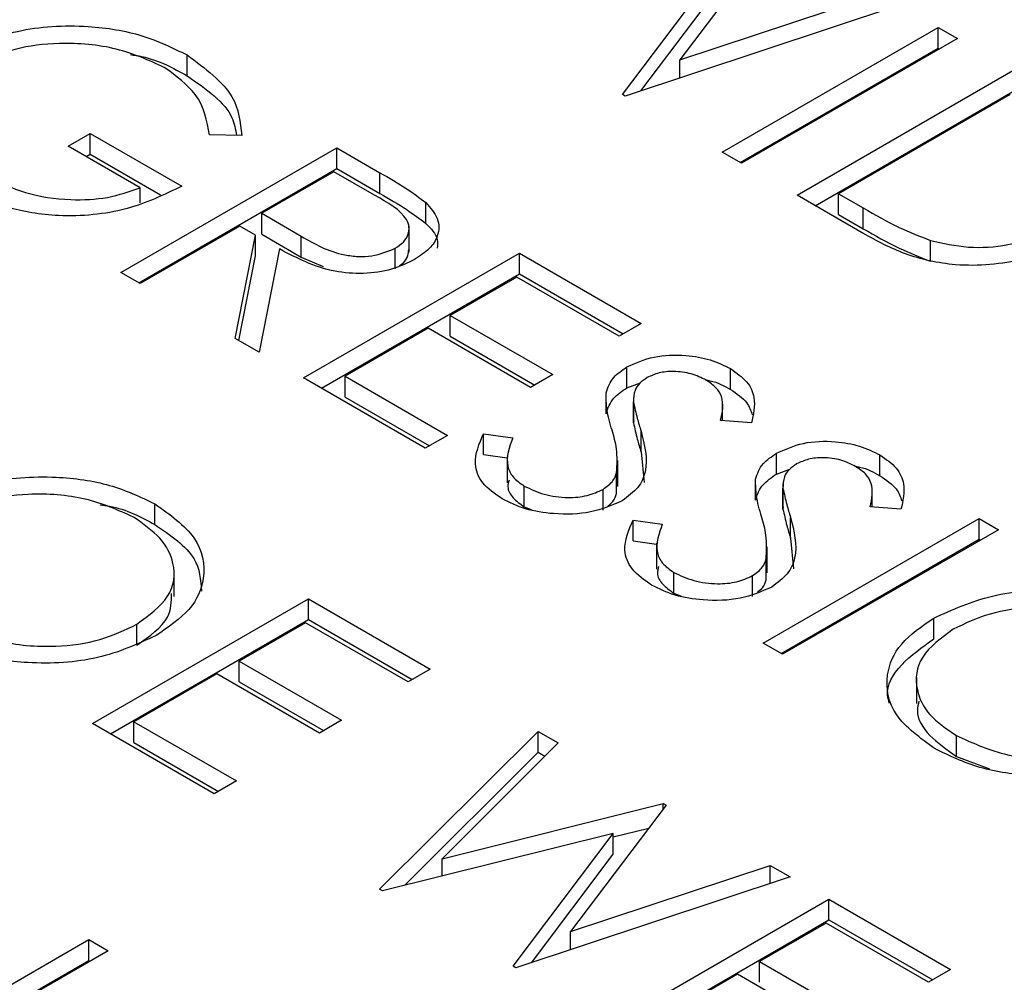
# Model space of a CAD drawing. Header units: inches. Extents: x 1802 to 2468, y -208 to -72.
# Tile 486 of 595: x 2222.036 to 2222.422, y -87.31 to -86.931. Entities that reach past the tile are written whole.
import ezdxf

# ---------------------------------------------------------------- set-up
doc = ezdxf.new("R2010")
doc.units = ezdxf.units.IN
doc.header["$LTSCALE"] = 0.5
doc.header["$MEASUREMENT"] = 0
doc.layers.add('DST-M-S', color=53, linetype='Continuous')

msp = doc.modelspace()

# ---------------------------------------------------------------- linework, layer by layer
at = {"layer": 'DST-M-S', "linetype": 'Continuous', "lineweight": 25}
for p, q in [((2222.33253, -86.89749), (2222.29497, -86.94716)), ((2222.27243, -86.96077), (2222.31179, -86.90856)), ((2222.27965, -86.95936), (2222.31179, -86.91673)), ((2222.29497, -86.94716), (2222.37346, -86.92112)), ((2222.38125, -86.92562), (2222.27351, -86.96139)), ((2222.31162, -86.98339), (2222.39648, -86.93441)), ((2222.39648, -86.93441), (2222.40409, -86.9388)), ((2222.39648, -86.94257), (2222.39648, -86.93441)), ((2222.40409, -86.9388), (2222.31924, -86.98779)), ((2222.3187, -86.98748), (2222.39648, -86.94257)), ((2222.39648, -86.94257), (2222.39702, -86.94289)), ((2222.10134, -86.95338), (2222.10134, -86.94521)), ((2222.29497, -86.95427), (2222.29497, -86.94716)), ((2222.341, -87.00035), (2222.42585, -86.95136)), ((2222.27351, -86.96139), (2222.27243, -86.96077)), ((2222.34807, -87.00443), (2222.42585, -86.95953)), ((2222.42476, -86.96078), (2222.35731, -86.99972)), ((2222.05462, -86.98104), (2222.06332, -86.97601)), ((2222.06332, -86.97601), (2222.09922, -86.99674)), ((2222.06332, -86.98418), (2222.06332, -86.97601)), ((2222.12281, -86.97684), (2222.1101, -86.97664)), ((2222.0829, -86.99737), (2222.05462, -86.98104)), ((2222.06169, -86.98512), (2222.06332, -86.98418)), ((2222.06332, -86.98418), (2222.09092, -87.00011)), ((2222.07529, -87.03065), (2222.16014, -86.98167)), ((2222.16014, -86.98167), (2222.17712, -86.99147)), ((2222.16014, -86.98983), (2222.16014, -86.98167)), ((2222.31924, -86.98779), (2222.31162, -86.98339)), ((2222.08236, -87.03473), (2222.16014, -86.98983)), ((2222.15905, -86.99109), (2222.13077, -87.00741)), ((2222.17496, -87.00027), (2222.15905, -86.99109)), ((2222.16014, -86.98983), (2222.17712, -86.99963)), ((2222.17712, -86.99963), (2222.17712, -86.99147)), ((2222.0829, -87.00338), (2222.0829, -86.99737)), ((2222.36729, -87.01553), (2222.341, -87.00035)), ((2222.35731, -86.99972), (2222.36705, -87.00534)), ((2222.35731, -87.00789), (2222.35731, -86.99972)), ((2222.19519, -87.0114), (2222.19519, -87.00323)), ((2222.13077, -87.00741), (2222.14618, -87.01645)), ((2222.13077, -87.01558), (2222.13077, -87.00741)), ((2222.35731, -87.00789), (2222.36705, -87.01351)), ((2222.36705, -87.01351), (2222.36705, -87.00534)), ((2222.12206, -87.01244), (2222.0829, -87.03505)), ((2222.12825, -87.01601), (2222.12206, -87.01244)), ((2222.18856, -87.02264), (2222.18856, -87.01244)), ((2222.12026, -87.05661), (2222.12825, -87.01601)), ((2222.12825, -87.02418), (2222.12825, -87.01601)), ((2222.13077, -87.01558), (2222.14618, -87.02462)), ((2222.14618, -87.02462), (2222.14618, -87.01645)), ((2222.39347, -87.02627), (2222.39347, -87.0181)), ((2222.1217, -87.05745), (2222.12825, -87.02418)), ((2222.13767, -87.02145), (2222.12968, -87.06205)), ((2222.14708, -87.0721), (2222.23194, -87.02311)), ((2222.18315, -87.0293), (2222.18315, -87.02113)), ((2222.23194, -87.02311), (2222.2798, -87.05075)), ((2222.23194, -87.03128), (2222.23194, -87.02311)), ((2222.14618, -87.02462), (2222.15485, -87.02831)), ((2222.0829, -87.03505), (2222.07529, -87.03065)), ((2222.15416, -87.07618), (2222.23194, -87.03128)), ((2222.23194, -87.03128), (2222.27273, -87.05483)), ((2222.23085, -87.03253), (2222.20474, -87.04761)), ((2222.2711, -87.05577), (2222.23085, -87.03253)), ((2222.20474, -87.04761), (2222.24499, -87.07084)), ((2222.20474, -87.05577), (2222.20474, -87.04761)), ((2222.2798, -87.05075), (2222.2711, -87.05577)), ((2222.19604, -87.05263), (2222.1634, -87.07147)), ((2222.23629, -87.07587), (2222.19604, -87.05263)), ((2222.12968, -87.06205), (2222.12026, -87.05661)), ((2222.20474, -87.05577), (2222.23792, -87.07493)), ((2222.27414, -87.076), (2222.27414, -87.06783)), ((2222.31485, -87.07663), (2222.31485, -87.06847)), ((2222.19495, -87.09973), (2222.14708, -87.0721)), ((2222.1634, -87.07147), (2222.20365, -87.09471)), ((2222.1634, -87.07964), (2222.1634, -87.07147)), ((2222.24499, -87.07084), (2222.23629, -87.07587)), ((2222.27414, -87.076), (2222.2795, -87.07404)), ((2222.26597, -87.08619), (2222.26597, -87.07803)), ((2222.1634, -87.07964), (2222.19658, -87.09879)), ((2222.27674, -87.07979), (2222.27674, -87.08999)), ((2222.27674, -87.08974), (2222.27674, -87.08158)), ((2222.31176, -87.08891), (2222.31176, -87.08196)), ((2222.27685, -87.08898), (2222.27674, -87.08974)), ((2222.3231, -87.08981), (2222.31099, -87.08885)), ((2222.2797, -87.1012), (2222.2797, -87.09304)), ((2222.20365, -87.09471), (2222.19495, -87.09973)), ((2222.21785, -87.09405), (2222.22932, -87.09571)), ((2222.21785, -87.10222), (2222.21785, -87.09405)), ((2222.2797, -87.1012), (2222.28088, -87.11318)), ((2222.21785, -87.10222), (2222.22709, -87.10355)), ((2222.22709, -87.10314), (2222.22709, -87.11335)), ((2222.27055, -87.11475), (2222.27055, -87.10454)), ((2222.33289, -87.10991), (2222.33289, -87.10174)), ((2222.3736, -87.11055), (2222.3736, -87.10238)), ((2222.33289, -87.10991), (2222.33824, -87.10795)), ((2222.2701, -87.11752), (2222.2701, -87.10936)), ((2222.32471, -87.1201), (2222.32471, -87.11194)), ((2222.23381, -87.12279), (2222.23381, -87.11463)), ((2222.26481, -87.12409), (2222.26481, -87.11592)), ((2222.33548, -87.1137), (2222.33548, -87.12391)), ((2222.33549, -87.12366), (2222.33549, -87.11549)), ((2222.3705, -87.12282), (2222.3705, -87.11587)), ((2222.08861, -87.12972), (2222.08861, -87.12155)), ((2222.23381, -87.12279), (2222.23676, -87.12398)), ((2222.33559, -87.12289), (2222.33549, -87.12366)), ((2222.38184, -87.12372), (2222.36974, -87.12276)), ((2222.27659, -87.12796), (2222.28806, -87.12962)), ((2222.27659, -87.13613), (2222.27659, -87.12796)), ((2222.32767, -87.17635), (2222.41252, -87.12736)), ((2222.33845, -87.13512), (2222.33845, -87.12695)), ((2222.41252, -87.12736), (2222.42014, -87.13176)), ((2222.41252, -87.13553), (2222.41252, -87.12736)), ((2222.42014, -87.13176), (2222.33528, -87.18074)), ((2222.27659, -87.13613), (2222.28584, -87.13746)), ((2222.33474, -87.18043), (2222.41252, -87.13553)), ((2222.33845, -87.13512), (2222.33962, -87.14709)), ((2222.41252, -87.13553), (2222.41306, -87.13584)), ((2222.28584, -87.13705), (2222.28584, -87.14726)), ((2222.32929, -87.14866), (2222.32929, -87.13846)), ((2222.32884, -87.15144), (2222.32884, -87.14327)), ((2222.09627, -87.15796), (2222.09627, -87.14776)), ((2222.29255, -87.1567), (2222.29255, -87.14854)), ((2222.32356, -87.158), (2222.32356, -87.14983)), ((2222.06414, -87.20791), (2222.14899, -87.15892)), ((2222.14899, -87.15892), (2222.19685, -87.18655)), ((2222.14899, -87.16709), (2222.14899, -87.15892)), ((2222.29255, -87.1567), (2222.2955, -87.1579)), ((2222.07121, -87.21199), (2222.14899, -87.16709)), ((2222.14899, -87.16709), (2222.18978, -87.19064)), ((2222.39474, -87.17468), (2222.39474, -87.16652)), ((2222.08159, -87.1771), (2222.08159, -87.16894)), ((2222.1479, -87.16834), (2222.12179, -87.18341)), ((2222.18815, -87.19158), (2222.1479, -87.16834)), ((2222.33528, -87.18074), (2222.32767, -87.17635)), ((2222.12179, -87.18341), (2222.16204, -87.20665)), ((2222.12179, -87.19158), (2222.12179, -87.18341)), ((2222.19685, -87.18655), (2222.18815, -87.19158)), ((2222.11309, -87.18844), (2222.08045, -87.20728)), ((2222.15334, -87.21167), (2222.11309, -87.18844)), ((2222.38791, -87.18992), (2222.38791, -87.20013)), ((2222.12179, -87.19158), (2222.15497, -87.21073)), ((2222.112, -87.23554), (2222.06414, -87.20791)), ((2222.08045, -87.20728), (2222.1207, -87.23051)), ((2222.08045, -87.21544), (2222.08045, -87.20728)), ((2222.16204, -87.20665), (2222.15334, -87.21167)), ((2222.177, -87.27306), (2222.23928, -87.21105)), ((2222.23928, -87.21105), (2222.24715, -87.21559)), ((2222.23928, -87.21921), (2222.23928, -87.21105)), ((2222.40365, -87.22084), (2222.40365, -87.21267)), ((2222.08045, -87.21544), (2222.11363, -87.2346)), ((2222.24715, -87.21559), (2222.20153, -87.2611)), ((2222.18673, -87.27154), (2222.23928, -87.21921)), ((2222.23928, -87.21921), (2222.24197, -87.22076)), ((2222.40365, -87.22084), (2222.41657, -87.22577)), ((2222.1207, -87.23051), (2222.112, -87.23554)), ((2222.20153, -87.2611), (2222.28846, -87.23943)), ((2222.28956, -87.24007), (2222.25199, -87.28974)), ((2222.28846, -87.23943), (2222.28956, -87.24007)), ((2222.28846, -87.24153), (2222.28846, -87.23943)), ((2222.26882, -87.25114), (2222.17809, -87.27369)), ((2222.22946, -87.30334), (2222.26882, -87.25114)), ((2222.26882, -87.25249), (2222.2828, -87.24901)), ((2222.26882, -87.2593), (2222.26882, -87.25114)), ((2222.23668, -87.30193), (2222.26882, -87.2593)), ((2222.20153, -87.26786), (2222.20153, -87.2611)), ((2222.25199, -87.28974), (2222.33049, -87.2637)), ((2222.33049, -87.2637), (2222.33828, -87.26819)), ((2222.33049, -87.27078), (2222.33049, -87.2637)), ((2222.33828, -87.26819), (2222.23054, -87.30397)), ((2222.17809, -87.27369), (2222.177, -87.27306)), ((2222.26865, -87.32597), (2222.35351, -87.27699)), ((2222.35351, -87.27699), (2222.40137, -87.30462)), ((2222.35351, -87.28515), (2222.35351, -87.27699)), ((2222.27572, -87.33005), (2222.35351, -87.28515)), ((2222.35242, -87.28641), (2222.32631, -87.30148)), ((2222.39267, -87.30964), (2222.35242, -87.28641)), ((2222.35351, -87.28515), (2222.3943, -87.3087)), ((2222.25199, -87.29685), (2222.25199, -87.28974)), ((2221.97792, -87.34183), (2222.06278, -87.29284)), ((2222.06278, -87.29284), (2222.07039, -87.29724)), ((2222.06278, -87.30101), (2222.06278, -87.29284)), ((2222.07039, -87.29724), (2222.03558, -87.31734)), ((2221.985, -87.34591), (2222.06278, -87.30101)), ((2222.06278, -87.30101), (2222.06332, -87.30132)), ((2222.32631, -87.30148), (2222.36656, -87.32471)), ((2222.32631, -87.30964), (2222.32631, -87.30148)), ((2222.23054, -87.30397), (2222.22946, -87.30334)), ((2222.31761, -87.3065), (2222.28497, -87.32534)), ((2222.35786, -87.32974), (2222.31761, -87.3065)), ((2222.40137, -87.30462), (2222.39267, -87.30964))]:
    msp.add_line(p, q, dxfattribs=at)
for points, knots in [([(2222.01114, -86.94459), (2222.01862, -86.94124), (2222.0336, -86.93453), (2222.06072, -86.93296), (2222.08438, -86.93688), (2222.09569, -86.94243), (2222.10134, -86.94521)], [0, 0, 0, 0, 0.27959, 0.559072, 0.779411, 1, 1, 1, 1]), ([(2222.09239, -86.95009), (2222.08637, -86.94737), (2222.07433, -86.94193), (2222.05273, -86.93992), (2222.03319, -86.94231), (2222.02379, -86.94663), (2222.01909, -86.94879)], [0, 0, 0, 0, 0.279847, 0.559555, 0.779847, 1, 1, 1, 1]), ([(2222.07906, -86.94505), (2222.08059, -86.94528), (2222.08926, -86.94663), (2222.09588, -86.95033), (2222.10134, -86.95338)], [0, 0, 0, 0, 0.1760462, 1, 1, 1, 1]), ([(2222.10134, -86.94521), (2222.10841, -86.95045), (2222.12107, -86.95984), (2222.12228, -86.97163), (2222.12281, -86.97684)], [0, 0, 0, 0, 0.558579, 1, 1, 1, 1]), ([(2222.1101, -86.97664), (2222.10917, -86.97112), (2222.1075, -86.96126), (2222.09701, -86.9535), (2222.09239, -86.95009)], [0, 0, 0, 0, 0.55984, 1, 1, 1, 1]), ([(2222.10134, -86.95338), (2222.10879, -86.95854), (2222.11893, -86.96558), (2222.12036, -86.97445), (2222.12074, -86.97681)], [0, 0, 0, 0, 0.733897, 1, 1, 1, 1]), ([(2222.02304, -86.99295), (2222.02775, -86.99528), (2222.03717, -86.99995), (2222.05423, -87.00251), (2222.0704, -87.00178), (2222.07873, -86.99884), (2222.0829, -86.99737)], [0, 0, 0, 0, 0.280254, 0.559912, 0.779941, 1, 1, 1, 1]), ([(2222.17712, -86.99147), (2222.18074, -86.99354), (2222.18719, -86.99725), (2222.19275, -87.0014), (2222.19519, -87.00323)], [0, 0, 0, 0, 0.5602397, 1, 1, 1, 1]), ([(2222.09922, -86.99674), (2222.09229, -87.00014), (2222.07846, -87.00691), (2222.0526, -87.00945), (2222.02977, -87.0057), (2222.01904, -87.0003), (2222.01367, -86.99759)], [0, 0, 0, 0, 0.280351, 0.559367, 0.779371, 1, 1, 1, 1]), ([(2222.18315, -87.02113), (2222.18431, -87.02036), (2222.18661, -87.01882), (2222.18831, -87.01589), (2222.18879, -87.01285), (2222.18665, -87.00683), (2222.18015, -87.00318), (2222.17496, -87.00027)], [0, 0, 0, 0, 0.125307, 0.250617, 0.375954, 0.501281, 1, 1, 1, 1]), ([(2222.17712, -86.99963), (2222.18074, -87.00171), (2222.18719, -87.00541), (2222.19275, -87.00957), (2222.19519, -87.0114)], [0, 0, 0, 0, 0.5602397, 1, 1, 1, 1]), ([(2222.19519, -87.00323), (2222.19697, -87.00528), (2222.20052, -87.00937), (2222.20041, -87.01591), (2222.19692, -87.02149), (2222.19281, -87.02419), (2222.19075, -87.02554)], [0, 0, 0, 0, 0.279797, 0.5595, 0.779626, 1, 1, 1, 1]), ([(2222.36705, -87.00534), (2222.37161, -87.00799), (2222.37975, -87.01271), (2222.38928, -87.01645), (2222.39347, -87.0181)], [0, 0, 0, 0, 0.560426, 1, 1, 1, 1]), ([(2222.19519, -87.0114), (2222.19715, -87.01344), (2222.2001, -87.01652), (2222.19976, -87.01997), (2222.19964, -87.02113)], [0, 0, 0, 0, 0.663336, 1, 1, 1, 1]), ([(2222.39347, -87.0181), (2222.39834, -87.0192), (2222.40808, -87.0214), (2222.42735, -87.02014), (2222.43792, -87.01525), (2222.44438, -87.01226)], [0, 0, 0, 0, 0.280536, 0.561015, 1, 1, 1, 1]), ([(2222.36705, -87.01351), (2222.37161, -87.01616), (2222.37975, -87.02088), (2222.38928, -87.02462), (2222.39347, -87.02627)], [0, 0, 0, 0, 0.560426, 1, 1, 1, 1]), ([(2222.45197, -87.01667), (2222.44498, -87.01999), (2222.43102, -87.02661), (2222.40485, -87.02904), (2222.38277, -87.02394), (2222.37246, -87.01834), (2222.36729, -87.01553)], [0, 0, 0, 0, 0.280124, 0.559248, 0.778837, 1, 1, 1, 1]), ([(2222.14618, -87.01645), (2222.15141, -87.01945), (2222.15795, -87.0232), (2222.16853, -87.02453), (2222.1758, -87.02422), (2222.18022, -87.02237), (2222.18315, -87.02113)], [0, 0, 0, 0, 0.499827, 0.625498, 0.751208, 1, 1, 1, 1]), ([(2222.19075, -87.02554), (2222.18785, -87.02696), (2222.18204, -87.0298), (2222.17071, -87.03149), (2222.15402, -87.03009), (2222.14441, -87.02501), (2222.13767, -87.02145)], [0, 0, 0, 0, 0.18712, 0.373979, 0.560911, 1, 1, 1, 1]), ([(2222.18483, -87.02802), (2222.18535, -87.02765), (2222.18699, -87.0265), (2222.18827, -87.02424), (2222.18839, -87.02243), (2222.18845, -87.02162)], [0, 0, 0, 0, 0.207022, 0.646979, 1, 1, 1, 1]), ([(2222.27414, -87.06783), (2222.27752, -87.0663), (2222.28428, -87.06325), (2222.29662, -87.06282), (2222.30717, -87.06473), (2222.31229, -87.06722), (2222.31485, -87.06847)], [0, 0, 0, 0, 0.2795526, 0.5587984, 0.7793777, 1, 1, 1, 1]), ([(2222.26597, -87.07803), (2222.26667, -87.07589), (2222.26793, -87.07208), (2222.27225, -87.06913), (2222.27414, -87.06783)], [0, 0, 0, 0, 0.55984, 1, 1, 1, 1]), ([(2222.3053, -87.073), (2222.30344, -87.07208), (2222.29974, -87.07025), (2222.29295, -87.06938), (2222.2866, -87.06991), (2222.28361, -87.07132), (2222.28211, -87.07202)], [0, 0, 0, 0, 0.280274, 0.559931, 0.77992, 1, 1, 1, 1]), ([(2222.31485, -87.06847), (2222.31721, -87.07012), (2222.32193, -87.07343), (2222.32511, -87.08104), (2222.32386, -87.08648), (2222.3231, -87.08981)], [0, 0, 0, 0, 0.27975, 0.559501, 1, 1, 1, 1]), ([(2222.28211, -87.07202), (2222.28103, -87.07276), (2222.27886, -87.07424), (2222.2768, -87.07756), (2222.27676, -87.08005), (2222.27674, -87.08158)], [0, 0, 0, 0, 0.279946, 0.559774, 1, 1, 1, 1]), ([(2222.30503, -87.07289), (2222.30564, -87.07299), (2222.30944, -87.07364), (2222.31238, -87.07527), (2222.31485, -87.07663)], [0, 0, 0, 0, 0.159859, 1, 1, 1, 1]), ([(2222.31099, -87.08885), (2222.31167, -87.08569), (2222.31261, -87.08129), (2222.30951, -87.07583), (2222.3067, -87.07394), (2222.3053, -87.073)], [0, 0, 0, 0, 0.559818, 0.779848, 1, 1, 1, 1]), ([(2222.26597, -87.08619), (2222.26667, -87.08406), (2222.26793, -87.08025), (2222.27225, -87.07729), (2222.27414, -87.076)], [0, 0, 0, 0, 0.55984, 1, 1, 1, 1]), ([(2222.26833, -87.09272), (2222.26752, -87.08999), (2222.26607, -87.08513), (2222.266, -87.08019), (2222.26597, -87.07803)], [0, 0, 0, 0, 0.560413, 1, 1, 1, 1]), ([(2222.31485, -87.07663), (2222.31729, -87.07828), (2222.32161, -87.0812), (2222.32286, -87.08494), (2222.32341, -87.08658)], [0, 0, 0, 0, 0.564272, 1, 1, 1, 1]), ([(2222.27674, -87.08158), (2222.27721, -87.08372), (2222.27805, -87.08756), (2222.2792, -87.09136), (2222.2797, -87.09304)], [0, 0, 0, 0, 0.559906, 1, 1, 1, 1]), ([(2222.27674, -87.08974), (2222.27721, -87.09189), (2222.27805, -87.09572), (2222.2792, -87.09953), (2222.2797, -87.1012)], [0, 0, 0, 0, 0.559906, 1, 1, 1, 1]), ([(2222.2701, -87.10936), (2222.27028, -87.10623), (2222.27061, -87.10065), (2222.26903, -87.09514), (2222.26833, -87.09272)], [0, 0, 0, 0, 0.5594958, 1, 1, 1, 1]), ([(2222.2797, -87.09304), (2222.28108, -87.09838), (2222.283, -87.10583), (2222.2791, -87.11537), (2222.27457, -87.11871), (2222.27231, -87.12039)], [0, 0, 0, 0, 0.560115, 0.780284, 1, 1, 1, 1]), ([(2222.2251, -87.11965), (2222.22228, -87.11766), (2222.21663, -87.11367), (2222.21336, -87.10439), (2222.21614, -87.09797), (2222.21785, -87.09405)], [0, 0, 0, 0, 0.2798798, 0.5596658, 1, 1, 1, 1]), ([(2222.22932, -87.09571), (2222.22797, -87.0994), (2222.22608, -87.10455), (2222.22897, -87.11118), (2222.23219, -87.11348), (2222.23381, -87.11463)], [0, 0, 0, 0, 0.559321, 0.779782, 1, 1, 1, 1]), ([(2222.33289, -87.10174), (2222.33627, -87.10022), (2222.34302, -87.09716), (2222.35536, -87.09673), (2222.36591, -87.09864), (2222.37103, -87.10113), (2222.3736, -87.10238)], [0, 0, 0, 0, 0.279553, 0.558798, 0.779378, 1, 1, 1, 1]), ([(2222.32471, -87.11194), (2222.32542, -87.1098), (2222.32668, -87.10599), (2222.33099, -87.10304), (2222.33289, -87.10174)], [0, 0, 0, 0, 0.55984, 1, 1, 1, 1]), ([(2222.36404, -87.10691), (2222.36219, -87.106), (2222.35848, -87.10416), (2222.35169, -87.1033), (2222.34534, -87.10383), (2222.34235, -87.10523), (2222.34086, -87.10593)], [0, 0, 0, 0, 0.280274, 0.559931, 0.77992, 1, 1, 1, 1]), ([(2222.3736, -87.10238), (2222.37595, -87.10404), (2222.38067, -87.10735), (2222.38385, -87.11495), (2222.3826, -87.12039), (2222.38184, -87.12372)], [0, 0, 0, 0, 0.27975, 0.559501, 1, 1, 1, 1]), ([(2222.34086, -87.10593), (2222.33977, -87.10667), (2222.33761, -87.10816), (2222.33554, -87.11147), (2222.33551, -87.11396), (2222.33549, -87.11549)], [0, 0, 0, 0, 0.279946, 0.559774, 1, 1, 1, 1]), ([(2222.36377, -87.1068), (2222.36438, -87.10691), (2222.36819, -87.10756), (2222.37113, -87.10918), (2222.3736, -87.11055)], [0, 0, 0, 0, 0.159859, 1, 1, 1, 1]), ([(2222.36974, -87.12276), (2222.37042, -87.1196), (2222.37136, -87.1152), (2222.36825, -87.10974), (2222.36545, -87.10786), (2222.36404, -87.10691)], [0, 0, 0, 0, 0.559818, 0.779848, 1, 1, 1, 1]), ([(2221.99958, -87.12208), (2222.00691, -87.11876), (2222.02157, -87.1121), (2222.04809, -87.1102), (2222.07164, -87.11353), (2222.08295, -87.11888), (2222.08861, -87.12155)], [0, 0, 0, 0, 0.279731, 0.559327, 0.77968, 1, 1, 1, 1]), ([(2222.22784, -87.11237), (2222.2276, -87.11323), (2222.22695, -87.11555), (2222.22908, -87.11935), (2222.23223, -87.12164), (2222.23381, -87.12279)], [0, 0, 0, 0, 0.228979, 0.614702, 1, 1, 1, 1]), ([(2222.26481, -87.11592), (2222.26629, -87.11483), (2222.26894, -87.11286), (2222.26974, -87.11043), (2222.2701, -87.10936)], [0, 0, 0, 0, 0.55899, 1, 1, 1, 1]), ([(2222.32471, -87.1201), (2222.32542, -87.11797), (2222.32668, -87.11416), (2222.33099, -87.11121), (2222.33289, -87.10991)], [0, 0, 0, 0, 0.55984, 1, 1, 1, 1]), ([(2222.32707, -87.12663), (2222.32626, -87.1239), (2222.32481, -87.11904), (2222.32474, -87.11411), (2222.32471, -87.11194)], [0, 0, 0, 0, 0.560413, 1, 1, 1, 1]), ([(2222.3736, -87.11055), (2222.37604, -87.11219), (2222.38036, -87.11511), (2222.38161, -87.11886), (2222.38215, -87.12049)], [0, 0, 0, 0, 0.564272, 1, 1, 1, 1]), ([(2222.23381, -87.11463), (2222.23632, -87.11581), (2222.24133, -87.11818), (2222.25034, -87.11942), (2222.25876, -87.11864), (2222.2628, -87.11683), (2222.26481, -87.11592)], [0, 0, 0, 0, 0.280276, 0.560148, 0.780153, 1, 1, 1, 1]), ([(2222.33549, -87.11549), (2222.33596, -87.11764), (2222.33679, -87.12147), (2222.33794, -87.12528), (2222.33845, -87.12695)], [0, 0, 0, 0, 0.559906, 1, 1, 1, 1]), ([(2222.08028, -87.12679), (2222.07423, -87.1241), (2222.06213, -87.11872), (2222.04042, -87.1171), (2222.02106, -87.11981), (2222.01184, -87.12424), (2222.00723, -87.12646)], [0, 0, 0, 0, 0.279627, 0.55935, 0.77963, 1, 1, 1, 1]), ([(2222.27231, -87.12039), (2222.26836, -87.12212), (2222.26046, -87.12558), (2222.24629, -87.12593), (2222.23396, -87.124), (2222.22806, -87.1211), (2222.2251, -87.11965)], [0, 0, 0, 0, 0.279183, 0.559085, 0.779446, 1, 1, 1, 1]), ([(2222.26677, -87.12235), (2222.26747, -87.1218), (2222.2693, -87.12037), (2222.26979, -87.11861), (2222.2701, -87.11752)], [0, 0, 0, 0, 0.384752, 1, 1, 1, 1]), ([(2222.06719, -87.12196), (2222.06843, -87.12213), (2222.07674, -87.12327), (2222.08315, -87.12676), (2222.08861, -87.12972)], [0, 0, 0, 0, 0.149262, 1, 1, 1, 1]), ([(2222.08861, -87.12155), (2222.09456, -87.1258), (2222.10646, -87.13428), (2222.10929, -87.14981), (2222.10353, -87.16355), (2222.09397, -87.17008), (2222.08919, -87.17335)], [0, 0, 0, 0, 0.2797673, 0.5593585, 0.7795711, 1, 1, 1, 1]), ([(2222.33549, -87.12366), (2222.33596, -87.1258), (2222.33679, -87.12964), (2222.33794, -87.13344), (2222.33845, -87.13512)], [0, 0, 0, 0, 0.559906, 1, 1, 1, 1]), ([(2222.08159, -87.16894), (2222.08633, -87.16545), (2222.0958, -87.15848), (2222.09716, -87.14578), (2222.09169, -87.13482), (2222.08408, -87.12947), (2222.08028, -87.12679)], [0, 0, 0, 0, 0.279468, 0.5588703, 0.7795158, 1, 1, 1, 1]), ([(2222.28385, -87.15356), (2222.28102, -87.15157), (2222.27537, -87.14758), (2222.2721, -87.13831), (2222.27489, -87.13189), (2222.27659, -87.12796)], [0, 0, 0, 0, 0.27988, 0.559666, 1, 1, 1, 1]), ([(2222.32884, -87.14327), (2222.32902, -87.14015), (2222.32935, -87.13456), (2222.32777, -87.12905), (2222.32707, -87.12663)], [0, 0, 0, 0, 0.559496, 1, 1, 1, 1]), ([(2222.33845, -87.12695), (2222.33982, -87.1323), (2222.34175, -87.13974), (2222.33784, -87.14928), (2222.33331, -87.15263), (2222.33105, -87.1543)], [0, 0, 0, 0, 0.560115, 0.780284, 1, 1, 1, 1]), ([(2222.08861, -87.12972), (2222.09482, -87.13395), (2222.10601, -87.14157), (2222.10667, -87.15148), (2222.10696, -87.15589)], [0, 0, 0, 0, 0.554805, 1, 1, 1, 1]), ([(2222.28806, -87.12962), (2222.28671, -87.13331), (2222.28482, -87.13846), (2222.28771, -87.1451), (2222.29094, -87.14739), (2222.29255, -87.14854)], [0, 0, 0, 0, 0.559321, 0.779782, 1, 1, 1, 1]), ([(2222.32356, -87.14983), (2222.32504, -87.14874), (2222.32769, -87.14678), (2222.32849, -87.14434), (2222.32884, -87.14327)], [0, 0, 0, 0, 0.55899, 1, 1, 1, 1]), ([(2222.28658, -87.14628), (2222.28634, -87.14715), (2222.2857, -87.14947), (2222.28782, -87.15326), (2222.29097, -87.15556), (2222.29255, -87.1567)], [0, 0, 0, 0, 0.228979, 0.614702, 1, 1, 1, 1]), ([(2222.29255, -87.14854), (2222.29506, -87.14972), (2222.30008, -87.15209), (2222.30908, -87.15333), (2222.31751, -87.15255), (2222.32154, -87.15074), (2222.32356, -87.14983)], [0, 0, 0, 0, 0.280276, 0.560148, 0.780153, 1, 1, 1, 1]), ([(2222.32551, -87.15626), (2222.32622, -87.15571), (2222.32804, -87.15428), (2222.32854, -87.15252), (2222.32884, -87.15144)], [0, 0, 0, 0, 0.384752, 1, 1, 1, 1]), ([(2222.33105, -87.1543), (2222.32711, -87.15603), (2222.31921, -87.15949), (2222.30503, -87.15984), (2222.29271, -87.15791), (2222.2868, -87.15501), (2222.28385, -87.15356)], [0, 0, 0, 0, 0.279183, 0.559085, 0.779446, 1, 1, 1, 1]), ([(2222.39474, -87.16652), (2222.40207, -87.16319), (2222.41673, -87.15654), (2222.44326, -87.15463), (2222.4668, -87.15796), (2222.47812, -87.16331), (2222.48378, -87.16599)], [0, 0, 0, 0, 0.279731, 0.5593268, 0.7796805, 1, 1, 1, 1]), ([(2222.08159, -87.1771), (2222.08659, -87.17363), (2222.09514, -87.16769), (2222.09518, -87.16006), (2222.09519, -87.15688)], [0, 0, 0, 0, 0.584093, 1, 1, 1, 1]), ([(2222.47545, -87.17123), (2222.4694, -87.16854), (2222.45729, -87.16315), (2222.43558, -87.16153), (2222.41622, -87.16424), (2222.407, -87.16867), (2222.40239, -87.17089)], [0, 0, 0, 0, 0.279627, 0.55935, 0.77963, 1, 1, 1, 1]), ([(2222.39525, -87.21787), (2222.3894, -87.21366), (2222.37771, -87.20523), (2222.37508, -87.18986), (2222.38063, -87.17625), (2222.39004, -87.16976), (2222.39474, -87.16652)], [0, 0, 0, 0, 0.279663, 0.559354, 0.779636, 1, 1, 1, 1]), ([(2222.00849, -87.16824), (2222.01449, -87.171), (2222.02649, -87.17651), (2222.04826, -87.17835), (2222.0677, -87.17561), (2222.07696, -87.17116), (2222.08159, -87.16894)], [0, 0, 0, 0, 0.27983, 0.559389, 0.779654, 1, 1, 1, 1]), ([(2222.40239, -87.17089), (2222.39769, -87.17435), (2222.38829, -87.18128), (2222.38702, -87.19386), (2222.39209, -87.20481), (2222.3998, -87.21005), (2222.40365, -87.21267)], [0, 0, 0, 0, 0.279416, 0.559077, 0.779478, 1, 1, 1, 1]), ([(2222.08919, -87.17335), (2222.08186, -87.17672), (2222.0672, -87.18346), (2222.04052, -87.18491), (2222.01692, -87.18164), (2222.0057, -87.17617), (2222.00009, -87.17344)], [0, 0, 0, 0, 0.27963, 0.559343, 0.779597, 1, 1, 1, 1]), ([(2222.37729, -87.20002), (2222.37701, -87.19901), (2222.37555, -87.19386), (2222.38109, -87.18437), (2222.39019, -87.17791), (2222.39474, -87.17468)], [0, 0, 0, 0, 0.108942, 0.554389, 1, 1, 1, 1]), ([(2222.38889, -87.19916), (2222.38859, -87.20038), (2222.38747, -87.20499), (2222.39241, -87.213), (2222.3999, -87.21823), (2222.40365, -87.22084)], [0, 0, 0, 0, 0.153197, 0.576483, 1, 1, 1, 1]), ([(2222.40365, -87.21267), (2222.40965, -87.21543), (2222.42165, -87.22094), (2222.44343, -87.22278), (2222.46287, -87.22004), (2222.47213, -87.21559), (2222.47676, -87.21337)], [0, 0, 0, 0, 0.27983, 0.559389, 0.779654, 1, 1, 1, 1]), ([(2222.48435, -87.21778), (2222.47702, -87.22115), (2222.46236, -87.22789), (2222.43568, -87.22934), (2222.41209, -87.22607), (2222.40087, -87.22061), (2222.39525, -87.21787)], [0, 0, 0, 0, 0.27963, 0.559343, 0.779597, 1, 1, 1, 1])]:
    msp.add_open_spline(points, degree=3, knots=knots, dxfattribs=at)

doc.saveas('drawing.dxf')
